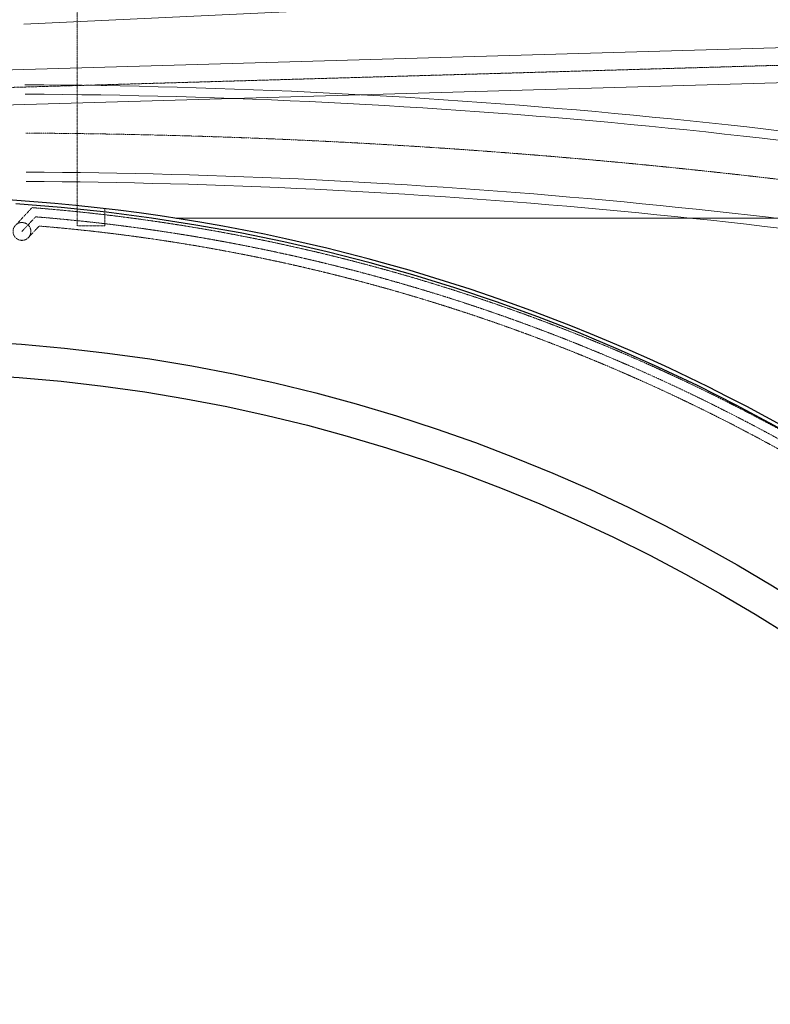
# Model space of a CAD drawing. Header units: metres. Extents: x -270273 to 328371, y -146885 to 591473.
# Tile 295 of 473: x -51920 to -45165, y 417366 to 426219. Entities that reach past the tile are written whole.
import ezdxf

# ---------------------------------------------------------------- set-up
doc = ezdxf.new("R2010")
doc.units = ezdxf.units.M
doc.linetypes.add('RI-AWZI_PROCESLEIDING', pattern=[18.45, 6, -1.8, 1.75, -1.8, 1.75, -1.8, 1.75, -1.8])
doc.linetypes.add('RI-AWZI_TERREINRIOLERING', pattern=[19.8, 6, -1.8, 2.4, -1.8, 1.8, -1.8, 2.4, -1.8])
for name, color, linetype, lineweight in [('B-CO-BC-BETONVORM-G', 50, 'Continuous', 18), ('B-XX-RI-AWZI_PROCESLEIDING-G', 30, 'RI-AWZI_PROCESLEIDING', 18), ('B-XX-RI-AWZI_TERREINRIOLERING-G', 211, 'RI-AWZI_TERREINRIOLERING', 18)]:
    doc.layers.add(name, color=color, linetype=linetype, lineweight=lineweight)
doc.layers.add('B-XX-OG-BEBOUWING-G', color=1, linetype='Continuous')
doc.layers.add('B-XX-VH-KANTVERHARDING-G', color=253, linetype='Continuous')

msp = doc.modelspace()

# ---------------------------------------------------------------- linework, layer by layer
at = {"layer": 'B-CO-BC-BETONVORM-G'}
for points in [[(-51883.5159, 426180.0326), (-41869.7464, 426653.5679, 0.186740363), (-40599.0711, 427215.6622), (-37254.9124, 430561.9022, 0.198912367), (-36691.5165, 431923.2581), (-36691.5264, 431955.0331)], [(-40647.0625, 424036.7793), (-40970.3399, 424594.9559, 0.04516992), (-51872.7386, 425634.5112, 0.046446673)], [(-40708.6616, 423973.5373), (-41024.3357, 424518.5859, 0.045000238), (-51871.0592, 425549.5022, 0.046285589)], [(-41362.614, 423705.9555), (-41468.3723, 423888.5597, 0.043607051), (-51861.7634, 424849.4479, 0.044945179)], [(-41460.8232, 423705.925), (-41522.2132, 423811.9221, 0.043443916), (-51862.5043, 424764.4505, 0.044780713)]]:
    msp.add_lwpolyline(points, format="xyb", dxfattribs=at)
at = {"layer": 'B-XX-OG-BEBOUWING-G'}
msp.add_lwpolyline([(-63042.2222, 394782.6175, 14.446878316), (-66283.6615, 398005.3182), (-68754.7089, 395563.9717), (-65514.4611, 392342.1661)], format="xyb", close=True, dxfattribs=at)
msp.add_lwpolyline([(-55453.4375, 424430.194, 18.865370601), (-51955.3808, 424563.1266)], format="xyb", dxfattribs=at)
for radius in [15300, 15000]:
    msp.add_circle((-53079.2187, 408045.0452), radius, dxfattribs=at)
at = {"layer": 'B-XX-RI-AWZI_PROCESLEIDING-G'}
msp.add_lwpolyline([(-38276.8459, 419076.3833), (-40879.0167, 423569.3215, -0.000000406), (-40879.0177, 423569.3232), (-41246.4963, 424203.8184, 0.044297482), (-51864.1438, 425199.4641)], format="xyb", dxfattribs=at)
at = {"layer": 'B-XX-RI-AWZI_TERREINRIOLERING-G'}
for p, q in [((-51402.8535, 424364.5357), (-51402.9569, 424843.0216)), ((-51152.8859, 424514.5897), (-51152.8535, 424364.5897)), ((-51152.8535, 424364.5897), (-51402.8535, 424364.5357))]:
    msp.add_line(p, q, dxfattribs=at)
for points in [[(-51154.0768, 430024.2757), (-51154.1309, 430274.2757), (-51404.1309, 430274.2216), (-51402.9569, 424843.0216)], [(-74559.3524, 424961.1419), (-41889.6433, 425901.2708)], [(-51961.8462, 424365.6853), (-51808.3811, 424529.4301)], [(-51899.2421, 424315.4953), (-51776.3193, 424446.6519)], [(-51845.0946, 424256.2821), (-51744.3354, 424363.7905)]]:
    msp.add_lwpolyline(points, dxfattribs=at)
at = {"layer": 'B-XX-RI-AWZI_TERREINRIOLERING-G', "linetype": 'Continuous'}
for points in [[(-74563.8829, 425118.5767), (-41894.1738, 426058.7056)], [(-74554.822, 424803.7071), (-41885.1129, 425743.8359)]]:
    msp.add_lwpolyline(points, dxfattribs=at)
at = {"layer": 'B-XX-RI-AWZI_TERREINRIOLERING-G'}
for points in [[(-38335.5297, 419017.6641), (-40443.8415, 421124.6645, 0.198912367), (-40558.4075, 421172.0776), (-42971.2781, 421171.327, 0.143757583), (-51808.3811, 424529.4301, 0.143171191)], [(-38335.4945, 418904.527), (-40500.3924, 421068.0784, 0.198912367), (-40558.3826, 421092.0776), (-42998.201, 421091.3186, 0.143581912), (-51776.3198, 424446.6518)], [(-38448.6316, 418904.4918), (-40556.9434, 421011.4922, 0.198912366), (-40558.3578, 421012.0776), (-43025.196, 421011.3102, 0.143404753), (-51744.3354, 424363.7905, 0.143995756)]]:
    msp.add_lwpolyline(points, format="xyb", dxfattribs=at)
msp.add_circle((-51899.2425, 424315.4956), 80.2386, dxfattribs=at)
at = {"layer": 'B-XX-VH-KANTVERHARDING-G'}
msp.add_lwpolyline([(-29605.5667, 391712.1838), (-29820.0243, 407324.0897), (-29766.3157, 418865.1803), (-29766.554, 419967.4128, 0.414213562), (-34237.52, 424436.4465), (-50511.983, 424432.9288)], format="xyb", dxfattribs=at)

doc.saveas('drawing.dxf')
